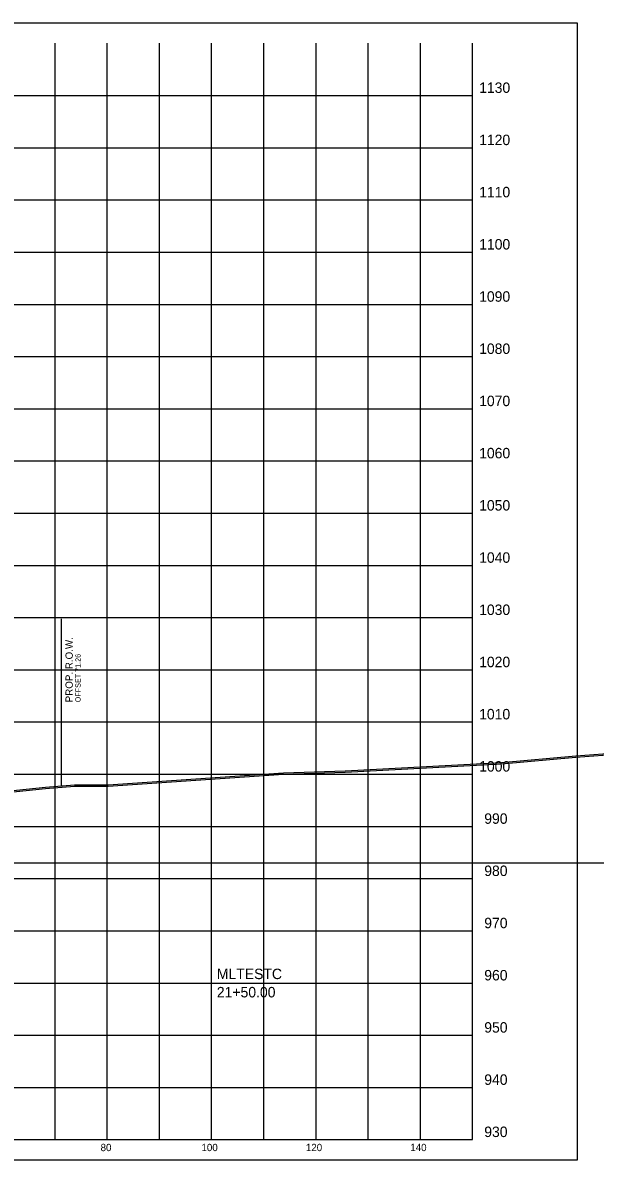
# Model space of a CAD drawing. Extents: x 1131015 to 1136271, y 133453 to 174329.
# Drawn here: x 1131404.3 to 1131513.9, y 172610.7 to 172828.6 of the extents above; entities that cross this region are included whole.
import ezdxf

# ---------------------------------------------------------------- set-up
doc = ezdxf.new("R2010")
doc.units = 0
for name, color, linetype in [('DESIGN - ROW - Right-of-Way and Easement Labels', 7, 'Continuous'), ('DESIGN - ROW - Right-of-Way Linework', 7, 'Continuous'), ('DESIGN - SHEET - Corner Text', 7, 'Continuous'), ('DESIGN - SHEET - Light Grid', 7, 'Continuous'), ('DESIGN - SHEET - Linework', 7, 'Continuous'), ('DESIGN - SHEET - Plot Shape', 7, 'Continuous'), ('DESIGN - TYPICAL - Warning Text', 7, 'Continuous'), ('SURVEY - GROUND - Bottom of Topsoil Layer', 7, 'Continuous'), ('SURVEY - GROUND - Top of Ground', 7, 'Continuous')]:
    doc.layers.add(name, color=color, linetype=linetype)

msp = doc.modelspace()

# ---------------------------------------------------------------- linework, layer by layer
at = {"layer": 'DESIGN - ROW - Right-of-Way Linework'}
msp.add_line((1131411.71, 172682.43), (1131411.71, 172714.43), dxfattribs=at)
at = {"layer": 'DESIGN - SHEET - Light Grid'}
msp.add_line((1131340.46, 172667.66), (1131640.46, 172667.66), dxfattribs=at)
at = {"layer": 'DESIGN - SHEET - Linework'}
for p, q in [((1131410.46, 172614.66), (1131410.46, 172824.66)), ((1131420.46, 172614.66), (1131420.46, 172824.66)), ((1131430.46, 172614.66), (1131430.46, 172824.66)), ((1131440.46, 172614.66), (1131440.46, 172824.66)), ((1131450.46, 172614.66), (1131450.46, 172824.66)), ((1131460.46, 172614.66), (1131460.46, 172824.66)), ((1131470.46, 172614.66), (1131470.46, 172824.66)), ((1131480.46, 172614.66), (1131480.46, 172824.66)), ((1131190.46, 172814.66), (1131490.46, 172814.66)), ((1131190.46, 172804.66), (1131490.46, 172804.66)), ((1131190.46, 172794.66), (1131490.46, 172794.66)), ((1131190.46, 172784.66), (1131490.46, 172784.66)), ((1131190.46, 172774.66), (1131490.46, 172774.66)), ((1131190.46, 172764.66), (1131490.46, 172764.66)), ((1131190.46, 172754.66), (1131490.46, 172754.66)), ((1131190.46, 172744.66), (1131490.46, 172744.66)), ((1131190.46, 172734.66), (1131490.46, 172734.66)), ((1131190.46, 172724.66), (1131490.46, 172724.66)), ((1131190.46, 172714.66), (1131490.46, 172714.66)), ((1131190.46, 172704.66), (1131490.46, 172704.66)), ((1131190.46, 172694.66), (1131490.46, 172694.66)), ((1131190.46, 172684.66), (1131490.46, 172684.66)), ((1131190.46, 172674.66), (1131490.46, 172674.66)), ((1131190.46, 172664.66), (1131490.46, 172664.66)), ((1131190.46, 172654.66), (1131490.46, 172654.66)), ((1131190.46, 172644.66), (1131490.46, 172644.66)), ((1131190.46, 172634.66), (1131490.46, 172634.66)), ((1131190.46, 172624.66), (1131490.46, 172624.66))]:
    msp.add_line(p, q, dxfattribs=at)
msp.add_lwpolyline([(1131190.46, 172824.66), (1131190.46, 172614.66), (1131490.46, 172614.66), (1131490.46, 172824.66)], dxfattribs=at)
at = {"layer": 'DESIGN - SHEET - Plot Shape'}
msp.add_lwpolyline([(1131170.46, 172828.6), (1131510.46, 172828.6), (1131510.46, 172610.72), (1131170.46, 172610.72)], close=True, dxfattribs=at)
at = {"layer": 'SURVEY - GROUND - Bottom of Topsoil Layer'}
for p, q in [((1131510.24, 172687.92), (1131537.19, 172690.03)), ((1131496, 172686.63), (1131510.24, 172687.92)), ((1131466.07, 172685.07), (1131496, 172686.63)), ((1131420.66, 172682.39), (1131454.21, 172684.68)), ((1131454.21, 172684.68), (1131466.07, 172685.07)), ((1131401.26, 172681.15), (1131408.64, 172681.9)), ((1131408.64, 172681.9), (1131414.18, 172682.4)), ((1131414.18, 172682.4), (1131420.66, 172682.39))]:
    msp.add_line(p, q, dxfattribs=at)
at = {"layer": 'SURVEY - GROUND - Top of Ground'}
for p, q in [((1131510.24, 172688.17), (1131537.19, 172690.28)), ((1131496, 172686.88), (1131510.24, 172688.17)), ((1131454.21, 172684.93), (1131466.07, 172685.32)), ((1131466.07, 172685.32), (1131496, 172686.88)), ((1131420.66, 172682.64), (1131454.21, 172684.93)), ((1131401.26, 172681.4), (1131408.64, 172682.15)), ((1131408.64, 172682.15), (1131414.18, 172682.65)), ((1131414.18, 172682.65), (1131420.66, 172682.64))]:
    msp.add_line(p, q, dxfattribs=at)

# ---------------------------------------------------------------- texts
at = {"layer": 'DESIGN - ROW - Right-of-Way and Easement Labels'}
for s, height, p in [('PROP. R.O.W.', 1.4, (1131413.86, 172698.43)), ('OFFSET 71.26', 1, (1131415.36, 172698.43))]:
    msp.add_text(s, height=height, rotation=90, dxfattribs=at).set_placement(p)
at = {"layer": 'DESIGN - SHEET - Corner Text'}
for s, height, p in [('1130', 2, (1131491.7, 172815.16)), ('1120', 2, (1131491.7, 172805.16)), ('1110', 2, (1131491.7, 172795.16)), ('1100', 2, (1131491.7, 172785.16)), ('1090', 2, (1131491.7, 172775.16)), ('1080', 2, (1131491.7, 172765.16)), ('1070', 2, (1131491.7, 172755.16)), ('1060', 2, (1131491.7, 172745.16)), ('1050', 2, (1131491.7, 172735.16)), ('1040', 2, (1131491.7, 172725.16)), ('1030', 2, (1131491.7, 172715.16)), ('1020', 2, (1131491.7, 172705.16)), ('1010', 2, (1131491.7, 172695.16)), ('1000', 2, (1131491.7, 172685.16)), ('990', 2, (1131492.68, 172675.16)), ('980', 2, (1131492.68, 172665.16)), ('970', 2, (1131492.68, 172655.16)), ('960', 2, (1131492.68, 172645.16)), ('950', 2, (1131492.68, 172635.16)), ('940', 2, (1131492.68, 172625.16)), ('930', 2, (1131492.68, 172615.16)), ('80', 1.4, (1131419.19, 172612.46)), ('100', 1.4, (1131438.51, 172612.46)), ('120', 1.4, (1131458.51, 172612.46)), ('140', 1.4, (1131478.51, 172612.46))]:
    msp.add_text(s, height=height, dxfattribs=at).set_placement(p)
at = {"layer": 'DESIGN - TYPICAL - Warning Text'}
for s, p in [('MLTESTC', (1131441.46, 172645.41)), ('21+50.00', (1131441.46, 172641.91))]:
    msp.add_text(s, height=2, dxfattribs=at).set_placement(p)

doc.saveas('drawing.dxf')
